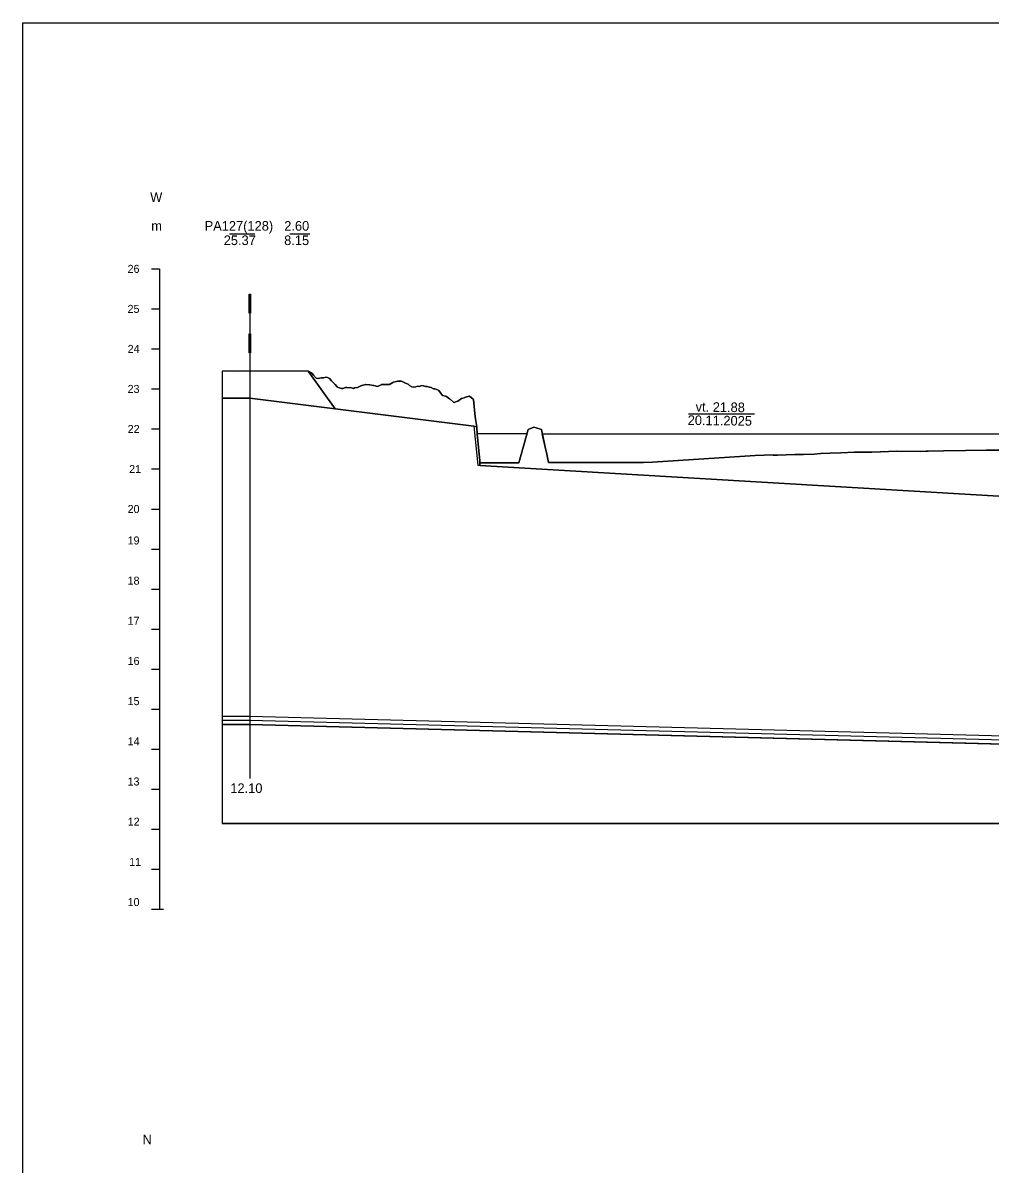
# Model space of a CAD drawing. Extents: x 509422 to 615075, y 6525431 to 6565970.
# Drawn here: x 513871.8 to 514113.7, y 6565684.6 to 6565969.8 of the extents above; entities that cross this region are included whole.
import ezdxf

# ---------------------------------------------------------------- set-up
doc = ezdxf.new("R2010")
doc.units = 0
for name, color, linetype in [('GEOLPUNKT', 7, 'Continuous'), ('PIIR_ME', 7, 'Continuous'), ('PLOKK', 7, 'Continuous'), ('TÄIDE', 7, 'Continuous'), ('VEEKOGU', 7, 'Continuous'), ('VORMISTUS', 7, 'Continuous')]:
    doc.layers.add(name, color=color, linetype=linetype)

msp = doc.modelspace()

# ---------------------------------------------------------------- linework, layer by layer
at = {"layer": 'GEOLPUNKT'}
for p, q in [((513923.52, 6565917.13), (513929.84, 6565917.13)), ((513938.57, 6565917.1), (513943.63, 6565917.1)), ((513928.61, 6565902.03), (513928.61, 6565781.03))]:
    msp.add_line(p, q, dxfattribs=at)
for points in [[(513928.45, 6565902.03), (513928.8, 6565902.03), (513928.8, 6565897.29), (513928.45, 6565897.29)], [(513928.45, 6565892.09), (513928.8, 6565892.09), (513928.8, 6565887.34), (513928.45, 6565887.34)]]:
    msp.add_lwpolyline(points, close=True, dxfattribs=at)
at = {"layer": 'PIIR_ME'}
for points in [[(514470.7, 6565791.3), (514336.54, 6565777.65), (514129.99, 6565790.25), (513928.62, 6565795.53), (513921.64, 6565795.53)], [(514471.7, 6565790.4), (514336.56, 6565776.65), (514129.95, 6565789.25), (513928.61, 6565794.53), (513921.64, 6565794.53)]]:
    msp.add_lwpolyline(points, dxfattribs=at)
at = {"layer": 'PLOKK'}
for points in [[(513921.64, 6565876.03), (513928.61, 6565876.03), (513984.58, 6565869.01), (513985.6, 6565859.29), (514129.95, 6565850.75)], [(514335.98, 6565778.69), (514130.03, 6565791.25), (513928.63, 6565796.53), (513921.64, 6565796.53)]]:
    msp.add_lwpolyline(points, dxfattribs=at)
at = {"layer": 'TÄIDE'}
for p, q in [((513924.31, 6565882.78), (513921.64, 6565882.78)), ((513921.64, 6565882.78), (513921.64, 6565876.03)), ((513943.17, 6565882.78), (513924.55, 6565882.78)), ((513949.93, 6565873.36), (513943.17, 6565882.78)), ((513943.17, 6565882.78), (513949.93, 6565873.36)), ((513921.64, 6565876.03), (513921.64, 6565769.8)), ((513928.61, 6565876.03), (513921.64, 6565876.03)), ((513921.64, 6565876.03), (513921.64, 6565794.53)), ((513985.34, 6565868.91), (513984.91, 6565871.36)), ((513985.34, 6565868.91), (513984.58, 6565869.01)), ((513928.61, 6565794.53), (513921.64, 6565794.53)), ((513921.64, 6565794.53), (513921.64, 6565769.8)), ((513921.64, 6565794.53), (513928.61, 6565794.53)), ((514129.95, 6565789.25), (513928.61, 6565794.53)), ((513928.61, 6565794.53), (514129.95, 6565789.25)), ((514129.86, 6565769.8), (513921.64, 6565769.8)), ((513921.64, 6565769.8), (514129.86, 6565769.8))]:
    msp.add_line(p, q, dxfattribs=at)
for points in [[(513921.64, 6565882.78), (513921.64, 6565769.8), (514129.86, 6565769.8), (514337.22, 6565739.3), (514337.22, 6565739.3), (514486.88, 6565771.08), (514486.88, 6565890.83)], [(513924.55, 6565882.78), (513924.49, 6565882.74), (513924.31, 6565882.78)], [(513984.91, 6565871.36), (513984.56, 6565875.71), (513984.46, 6565875.81), (513983.56, 6565876.55), (513983.5, 6565876.57), (513982.56, 6565876.26), (513982.54, 6565876.26), (513982.16, 6565876.15), (513981.58, 6565875.98), (513981.56, 6565875.98), (513980.62, 6565875.32), (513980.56, 6565875.29), (513979.67, 6565875), (513979.55, 6565875.04), (513978.71, 6565875.78), (513978.55, 6565875.86), (513977.75, 6565876.48), (513977.55, 6565876.53), (513976.79, 6565876.74), (513976.55, 6565877.08), (513975.83, 6565877.98), (513975.55, 6565878.14), (513974.87, 6565878.4), (513974.55, 6565878.35), (513973.91, 6565878.73), (513973.55, 6565878.77), (513972.96, 6565878.95), (513972.55, 6565878.95), (513972, 6565879.1), (513971.55, 6565879.18), (513971.04, 6565878.98), (513970.55, 6565879.08), (513970.08, 6565878.88), (513969.54, 6565878.82), (513969.12, 6565878.86), (513968.54, 6565879.19), (513968.16, 6565879.57), (513967.54, 6565879.8), (513967.21, 6565880), (513966.54, 6565880.33), (513966.25, 6565880.31), (513965.54, 6565880.32), (513965.29, 6565880.21), (513964.54, 6565880.07), (513964.33, 6565880), (513963.54, 6565879.49), (513963.37, 6565879.48), (513962.54, 6565879.48), (513962.41, 6565879.42), (513961.54, 6565879.43), (513961.46, 6565879.41), (513960.54, 6565878.97), (513960.5, 6565878.97), (513959.64, 6565879.2), (513959.54, 6565879.22), (513959.53, 6565879.22), (513958.58, 6565879.34), (513958.53, 6565879.34), (513957.62, 6565879.46), (513957.53, 6565879.46), (513956.66, 6565879.23), (513956.53, 6565879.22), (513955.71, 6565878.8), (513955.53, 6565878.74), (513954.75, 6565878.6), (513954.53, 6565878.46), (513953.79, 6565878.69), (513953.53, 6565878.63), (513952.83, 6565878.73), (513952.53, 6565878.7), (513951.87, 6565878.49), (513951.53, 6565878.48), (513950.91, 6565878.64), (513950.53, 6565878.77), (513949.96, 6565879.43), (513949.52, 6565879.91), (513949, 6565880.38), (513948.52, 6565880.97), (513948.04, 6565881.18), (513947.52, 6565881.29), (513947.08, 6565881.16), (513946.52, 6565881.12), (513946.12, 6565881.01), (513945.52, 6565880.93), (513945.16, 6565881.02), (513944.52, 6565881.78), (513944.2, 6565882.17), (513943.17, 6565882.78)], [(513943.17, 6565882.78), (513944.2, 6565882.17), (513944.52, 6565881.78), (513945.16, 6565881.02), (513945.52, 6565880.93), (513946.12, 6565881.01), (513946.52, 6565881.12), (513947.08, 6565881.16), (513947.52, 6565881.29), (513948.04, 6565881.18), (513948.52, 6565880.97), (513949, 6565880.38), (513949.52, 6565879.91), (513949.96, 6565879.43), (513950.53, 6565878.77), (513950.91, 6565878.64), (513951.53, 6565878.48), (513951.87, 6565878.49), (513952.53, 6565878.7), (513952.83, 6565878.73), (513953.53, 6565878.63), (513953.79, 6565878.69), (513954.53, 6565878.46), (513954.75, 6565878.6), (513955.53, 6565878.74), (513955.71, 6565878.8), (513956.53, 6565879.22), (513956.66, 6565879.23), (513957.53, 6565879.46), (513957.62, 6565879.46), (513958.53, 6565879.34), (513958.58, 6565879.34), (513959.53, 6565879.22), (513959.54, 6565879.22), (513959.64, 6565879.2), (513960.5, 6565878.97), (513960.54, 6565878.97), (513961.46, 6565879.41), (513961.54, 6565879.43), (513962.41, 6565879.42), (513962.54, 6565879.48), (513963.37, 6565879.48), (513963.54, 6565879.49), (513964.33, 6565880), (513964.54, 6565880.07), (513965.29, 6565880.21), (513965.54, 6565880.32), (513966.25, 6565880.31), (513966.54, 6565880.33), (513967.21, 6565880), (513967.54, 6565879.8), (513968.16, 6565879.57), (513968.54, 6565879.19), (513969.12, 6565878.86), (513969.54, 6565878.82), (513970.08, 6565878.88), (513970.55, 6565879.08), (513971.04, 6565878.98), (513971.55, 6565879.18), (513972, 6565879.1), (513972.55, 6565878.95), (513972.96, 6565878.95), (513973.55, 6565878.77), (513973.91, 6565878.73), (513974.55, 6565878.35), (513974.87, 6565878.4), (513975.55, 6565878.14), (513975.83, 6565877.98), (513976.55, 6565877.08), (513976.79, 6565876.74), (513977.55, 6565876.53), (513977.75, 6565876.48), (513978.55, 6565875.86), (513978.71, 6565875.78), (513979.55, 6565875.04), (513979.67, 6565875), (513980.56, 6565875.29), (513980.62, 6565875.32), (513981.56, 6565875.98), (513981.58, 6565875.98), (513982.16, 6565876.15), (513982.54, 6565876.26), (513982.56, 6565876.26), (513983.5, 6565876.57), (513983.56, 6565876.55), (513984.46, 6565875.81), (513984.56, 6565875.71), (513984.91, 6565871.36), (513985.38, 6565868.68), (513985.4, 6565867.15), (513986.08, 6565860.41), (513986.13, 6565859.91), (513987.64, 6565859.91), (513987.74, 6565859.91), (513987.84, 6565859.91), (513990.48, 6565859.91), (513990.68, 6565859.91), (513994.89, 6565859.92), (513995.85, 6565859.89), (513998.21, 6565868.22), (513999.64, 6565868.76), (513999.67, 6565868.76), (514001.48, 6565868.22), (514002.63, 6565863.01), (514002.7, 6565862.82), (514002.79, 6565862.47), (514003.31, 6565859.93), (514003.4, 6565859.93), (514003.77, 6565859.93), (514009.12, 6565859.93), (514009.43, 6565859.93), (514009.47, 6565859.93), (514014.24, 6565859.94), (514014.41, 6565859.94), (514017.65, 6565859.94), (514017.81, 6565859.94), (514017.98, 6565859.94), (514021.58, 6565859.95), (514021.66, 6565859.95), (514021.85, 6565859.95), (514025.95, 6565859.95), (514025.98, 6565859.95), (514026.55, 6565859.96), (514026.59, 6565859.97), (514026.62, 6565859.97), (514026.66, 6565859.97), (514026.68, 6565859.97), (514026.71, 6565859.97), (514026.73, 6565859.97), (514027.01, 6565859.98), (514029.27, 6565860.07), (514054.93, 6565861.71), (514059.44, 6565861.85), (514059.47, 6565861.84), (514060.49, 6565861.8), (514060.53, 6565861.8), (514064.83, 6565861.94), (514064.87, 6565861.93), (514065.81, 6565861.94), (514065.87, 6565861.95), (514066.27, 6565861.95), (514066.94, 6565861.98), (514066.98, 6565861.98), (514067.02, 6565861.98), (514069.68, 6565862.09), (514071.39, 6565862.21), (514073.67, 6565862.29), (514076.37, 6565862.41), (514079.79, 6565862.53), (514081.03, 6565862.56), (514081.08, 6565862.56), (514083.98, 6565862.52), (514084.03, 6565862.52), (514084.15, 6565862.52), (514086.29, 6565862.61), (514090.39, 6565862.76), (514096.32, 6565862.72), (514096.36, 6565862.72), (514097.68, 6565862.78), (514098.11, 6565862.79), (514098.16, 6565862.8), (514098.2, 6565862.8), (514102.05, 6565862.85), (514107.49, 6565862.95), (514112.66, 6565863.02), (514116.96, 6565863.05)], [(513921.64, 6565876.03), (513928.61, 6565876.03), (513984.58, 6565869.01), (513985.34, 6565868.91)], [(513921.64, 6565876.03), (513928.61, 6565876.03), (513949.93, 6565873.36)], [(513984.58, 6565869.01), (513949.93, 6565873.36), (513928.61, 6565876.03)], [(513949.93, 6565873.36), (513984.58, 6565869.01), (513985.34, 6565868.91)], [(513986.13, 6565859.91), (513986.08, 6565860.41), (513985.4, 6565867.15), (513985.38, 6565868.68), (513985.34, 6565868.91)], [(514116.96, 6565863.05), (514112.66, 6565863.02), (514107.49, 6565862.95), (514102.05, 6565862.85), (514098.2, 6565862.8), (514098.16, 6565862.8), (514098.11, 6565862.79), (514097.68, 6565862.78), (514096.36, 6565862.72), (514096.32, 6565862.72), (514090.39, 6565862.76), (514086.29, 6565862.61), (514084.15, 6565862.52), (514084.03, 6565862.52), (514083.98, 6565862.52), (514081.08, 6565862.56), (514081.03, 6565862.56), (514079.79, 6565862.53), (514076.37, 6565862.41), (514073.67, 6565862.29), (514071.39, 6565862.21), (514069.68, 6565862.09), (514067.02, 6565861.98), (514066.98, 6565861.98), (514066.94, 6565861.98), (514066.27, 6565861.95), (514065.87, 6565861.95), (514065.81, 6565861.94), (514064.87, 6565861.93), (514064.83, 6565861.94), (514060.53, 6565861.8), (514060.49, 6565861.8), (514059.47, 6565861.84), (514059.44, 6565861.85), (514054.93, 6565861.71), (514029.27, 6565860.07), (514027.01, 6565859.98), (514026.73, 6565859.97), (514026.71, 6565859.97), (514026.68, 6565859.97), (514026.66, 6565859.97), (514026.62, 6565859.97), (514026.59, 6565859.97), (514026.55, 6565859.96), (514025.98, 6565859.95), (514025.95, 6565859.95), (514021.85, 6565859.95), (514021.66, 6565859.95), (514021.58, 6565859.95), (514017.98, 6565859.94), (514017.81, 6565859.94), (514017.65, 6565859.94), (514014.41, 6565859.94), (514014.24, 6565859.94), (514009.47, 6565859.93), (514009.43, 6565859.93), (514009.12, 6565859.93), (514003.77, 6565859.93), (514003.4, 6565859.93), (514003.31, 6565859.93), (514002.79, 6565862.47), (514002.7, 6565862.82), (514002.63, 6565863.01), (514001.48, 6565868.22), (513999.64, 6565868.76), (513998.21, 6565868.22), (513995.85, 6565859.89), (513994.89, 6565859.92), (513990.68, 6565859.91), (513990.48, 6565859.91), (513987.84, 6565859.91), (513987.74, 6565859.91), (513987.64, 6565859.91), (513986.13, 6565859.91)], [(513986.13, 6565859.91), (513986.13, 6565859.19), (514129.95, 6565850.75), (514336.56, 6565860.65), (514486.88, 6565852.61)], [(513986.13, 6565859.91), (513986.13, 6565859.19), (514129.95, 6565850.75), (514336.56, 6565860.65), (514486.88, 6565852.61)], [(514129.95, 6565850.75), (513986.13, 6565859.19), (513986.13, 6565859.91)]]:
    msp.add_lwpolyline(points, dxfattribs=at)
at = {"layer": 'VEEKOGU'}
msp.add_line((514038.27, 6565872.16), (514054.79, 6565872.16), dxfattribs=at)
for points in [[(513997.9, 6565867.15), (513985.4, 6565867.15), (513986.08, 6565860.41), (513986.13, 6565859.91), (513994.89, 6565859.92), (513995.85, 6565859.89), (513995.85, 6565859.89), (513997.9, 6565867.15)], [(514126.34, 6565863.1), (514107.49, 6565862.95), (514102.05, 6565862.85), (514098.2, 6565862.8), (514096.36, 6565862.72), (514096.32, 6565862.72), (514090.39, 6565862.76), (514084.15, 6565862.52), (514081.03, 6565862.56), (514076.37, 6565862.41), (514069.68, 6565862.09), (514067.02, 6565861.98), (514060.53, 6565861.8), (514059.44, 6565861.85), (514054.93, 6565861.71), (514054.93, 6565861.71), (514029.27, 6565860.07), (514026.55, 6565859.96), (514025.95, 6565859.95), (514017.65, 6565859.94), (514003.77, 6565859.93), (514003.4, 6565859.93), (514003.31, 6565859.93), (514003.31, 6565859.93), (514002.79, 6565862.47), (514002.7, 6565862.82), (514002.63, 6565863.01), (514002.63, 6565863.01), (514001.71, 6565867.15), (514204.72, 6565867.15)]]:
    msp.add_lwpolyline(points, dxfattribs=at)
at = {"layer": 'VORMISTUS'}
for p, q in [((513871.84, 6565395.84), (513871.84, 6565969.83)), ((513871.84, 6565969.83), (514691.84, 6565969.83)), ((513904.02, 6565908.35), (513906.02, 6565908.35)), ((513904.02, 6565908.35), (513906.02, 6565908.35)), ((513906.02, 6565908.35), (513906.02, 6565748.35)), ((513904.02, 6565898.35), (513906.02, 6565898.35)), ((513904.02, 6565888.35), (513906.02, 6565888.35)), ((513904.02, 6565878.35), (513906.02, 6565878.35)), ((513904.02, 6565868.35), (513906.02, 6565868.35)), ((513904.02, 6565858.35), (513906.02, 6565858.35)), ((513904.02, 6565848.35), (513906.02, 6565848.35)), ((513904.02, 6565838.35), (513906.02, 6565838.35)), ((513904.02, 6565828.35), (513906.02, 6565828.35)), ((513904.02, 6565818.35), (513906.02, 6565818.35)), ((513904.02, 6565808.35), (513906.02, 6565808.35)), ((513904.02, 6565798.35), (513906.02, 6565798.35)), ((513904.02, 6565788.35), (513906.02, 6565788.35)), ((513904.02, 6565778.35), (513906.02, 6565778.35)), ((513904.02, 6565768.35), (513906.02, 6565768.35)), ((513904.02, 6565758.35), (513906.02, 6565758.35)), ((513904.02, 6565748.35), (513907.02, 6565748.35))]:
    msp.add_line(p, q, dxfattribs=at)

# ---------------------------------------------------------------- texts
at = {"layer": 'GEOLPUNKT'}
for s, p in [('W', (513903.68, 6565925.06)), ('m', (513903.95, 6565917.9)), ('PA127(128)', (513917.3, 6565917.9)), ('2.60', (513937.2, 6565917.9)), ('25.37', (513922.07, 6565914.3)), ('8.15', (513937.18, 6565914.3)), ('12.10', (513923.72, 6565777.39)), ('N', (513901.76, 6565689.63))]:
    msp.add_text(s, height=2.4, dxfattribs=at).set_placement(p)
at = {"layer": 'VEEKOGU'}
for s, p in [('vt. 21.88', (514040.04, 6565872.69)), ('20.11.2025', (514038.06, 6565869.36))]:
    msp.add_text(s, height=2.4, rotation=359.2633, dxfattribs=at).set_placement(p)
at = {"layer": 'VORMISTUS'}
for s, height, p in [('26', 2, (513898.04, 6565907.35)), ('26', 2, (513898.04, 6565907.35)), ('25', 2, (513898.03, 6565897.35)), ('24', 2, (513898.05, 6565887.35)), ('23', 2, (513898.04, 6565877.35)), ('22', 2, (513898.07, 6565867.35)), ('21', 2, (513898.43, 6565857.35)), ('20', 2, (513898.05, 6565847.35)), ('-', 0.0001, (513906.02, 6565848.35)), ('19', 2, (513898.04, 6565839.49)), ('18', 2, (513898.04, 6565829.45)), ('17', 2, (513898.04, 6565819.41)), ('16', 2, (513898.04, 6565809.38)), ('15', 2, (513898.03, 6565799.34)), ('14', 2, (513898.05, 6565789.3)), ('13', 2, (513898.04, 6565779.26)), ('12', 2, (513898.07, 6565769.22)), ('11', 2, (513898.43, 6565759.18)), ('10', 2, (513898.05, 6565749.14))]:
    msp.add_text(s, height=height, dxfattribs=at).set_placement(p)

doc.saveas('drawing.dxf')
